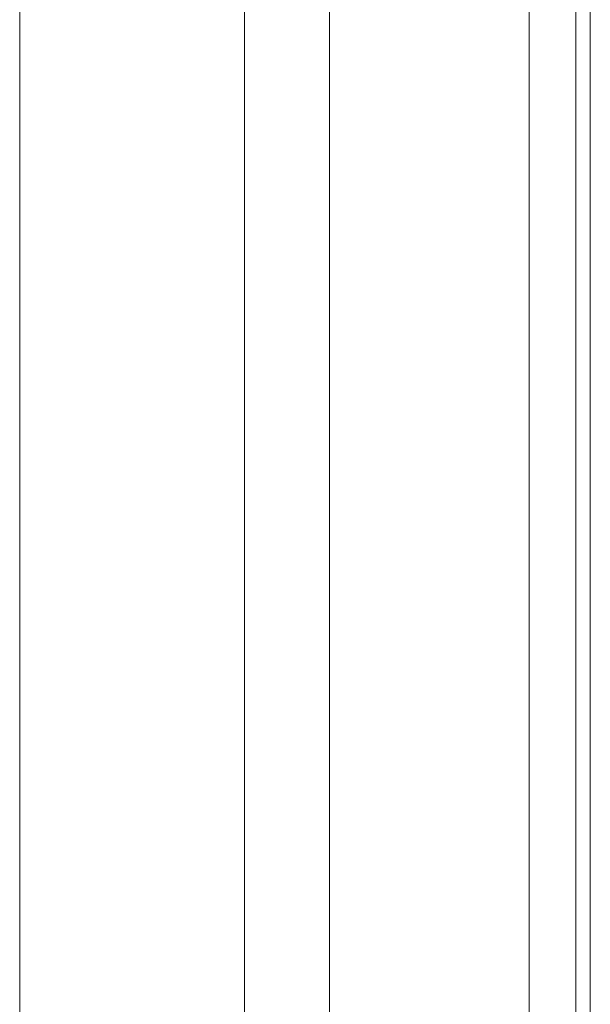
# Model space of a CAD drawing. Header units: inches. Extents: x 424 to 2043, y -237 to 445.
# Tile 809 of 965: x 866.652 to 866.797, y 220.937 to 221.186. Entities that reach past the tile are written whole.
import ezdxf

# ---------------------------------------------------------------- set-up
doc = ezdxf.new("R2010")
doc.units = ezdxf.units.IN
doc.header["$MEASUREMENT"] = 0
doc.layers.add('A-DOOR', color=31, linetype='Continuous', lineweight=9)

# ---------------------------------------------------------------- blocks, each defined once
blk = doc.blocks.new('5-panel_Bi-fold_external_door_10806 - Type 1-V64-Section 1')
at = {"layer": 'A-DOOR'}
for p, q in [((-110.23419, 8.33744), (-110.23419, 5.60159)), ((-110.10543, 8.33744), (-110.10543, 5.60159)), ((-110.09363, 8.26274), (-110.09363, 5.70176)), ((-110.08995, 8.26274), (-110.08995, 5.70176)), ((-110.17734, 6.751), (-110.17734, 5.79096)), ((-110.15587, 6.751), (-110.15587, 5.79096))]:
    blk.add_line(p, q, dxfattribs=at)

msp = doc.modelspace()

# ---------------------------------------------------------------- block references
at = {"layer": 'A-DOOR'}
msp.add_blockref('5-panel_Bi-fold_external_door_10806 - Type 1-V64-Section 1', (976.88654, 215.09721), dxfattribs=at)

doc.saveas('drawing.dxf')
